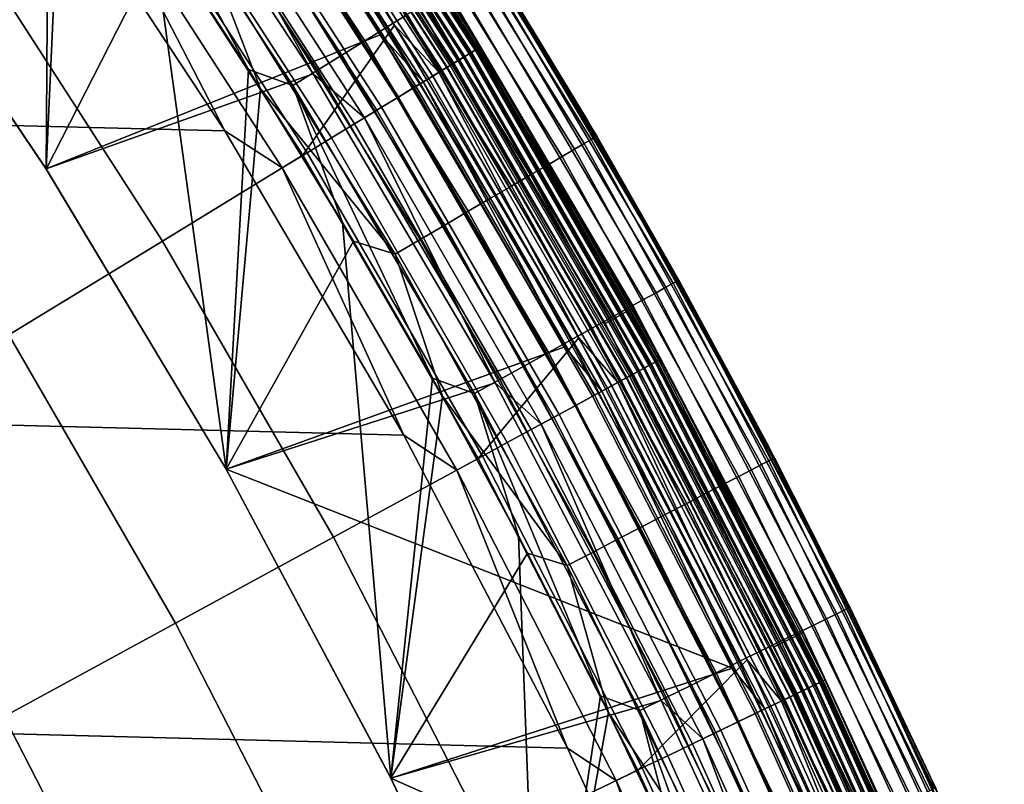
# Model space of a CAD drawing. Header units: metres. Extents: x -248 to 28, y -28 to 28.
# Tile 501 of 507: x 21.71 to 25.45, y 11.53 to 14.44. Entities that reach past the tile are written whole.
import ezdxf

# ---------------------------------------------------------------- set-up
doc = ezdxf.new("R2010")
doc.units = ezdxf.units.M
doc.layers.add('solid_10_061_053_XXX', color=7, linetype='CONTINUOUS')

msp = doc.modelspace()

# ---------------------------------------------------------------- linework, layer by layer
at = {"layer": 'solid_10_061_053_XXX'}
for points in [[(-20.955542, 16.220827, -9.8), (21.750195, 15.138661, -9.8), (22.489058, 14.01757, -9.8), (-21.750252, 15.138578, -9.8)], [(21.066574, 14.976843, 118), (21.809952, 13.872001, 118), (21.820078, 15.387469, 118), (21.419176, 15.94079, 118)], [(21.066574, 14.976843, 25), (21.477814, 15.861696, 25), (21.874386, 15.310167, 25), (21.809952, 13.872001, 25)], [(23.182627, 14.460441, 117.782333), (22.419996, 15.616731, 117.782333), (22.344828, 15.564369, 117.847214), (23.1049, 14.411956, 117.847214)], [(22.786415, 13.924488, 134.685471), (23.134779, 14.419991, 133.423676), (22.374712, 15.573257, 133.423676), (22.064011, 15.042988, 134.685471)], [(22.564045, 15.383906, 133.288391), (22.374712, 15.573257, 133.423676), (23.134779, 14.419991, 133.423676)], [(22.324337, 15.534507, 118.5), (23.082554, 14.383763, 118.5), (21.8097, 13.872396, 118.5), (21.066669, 14.976707, 118.5)], [(23.1049, 14.411956, 117.847214), (22.344828, 15.564369, 117.847214), (22.264166, 15.508182, 117.901421), (23.021496, 14.359927, 117.901421)], [(22.506676, 15.344791, 118.503029), (23.082554, 14.383763, 118.5), (22.324337, 15.534507, 118.5)], [(23.021496, 14.359927, 117.901421), (22.264166, 15.508182, 117.901421), (22.179029, 15.448874, 117.944267), (22.933462, 14.305012, 117.944267)], [(22.675507, 15.459898, -9.12922), (23.417931, 14.3104, -9.12922), (23.381371, 14.288058, -9.232974), (22.640104, 15.435761, -9.232974)], [(23.426476, 14.315621, 24.129755), (22.683781, 15.46554, 24.129755), (22.655052, 15.445952, 24.200205), (23.396807, 14.297491, 24.200205)], [(23.40143, 14.300317, 118.604492), (22.659529, 15.449005, 118.604492), (22.680729, 15.463459, 118.639099), (23.423325, 14.313696, 118.639099)], [(22.701077, 15.477332, -9.021317), (23.44434, 14.326537, -9.021317), (23.417931, 14.3104, -9.12922), (22.675507, 15.459898, -9.12922)], [(23.423325, 14.313696, 118.639099), (22.680729, 15.463459, 118.639099), (22.697615, 15.474971, 118.677032), (23.440763, 14.324352, 118.677032)], [(23.448036, 14.328797, 24.055367), (22.704657, 15.479774, 24.055367), (22.683781, 15.46554, 24.129755), (23.426476, 14.315621, 24.129755)], [(23.440763, 14.324352, 118.677032), (22.697615, 15.474971, 118.677032), (22.709835, 15.483304, 118.717499), (23.453384, 14.332066, 118.717499)], [(22.716496, 15.487844, -8.910626), (23.460262, 14.336267, -8.910626), (23.44434, 14.326537, -9.021317), (22.701077, 15.477332, -9.021317)], [(23.461119, 14.336792, 23.978315), (22.717325, 15.48841, 23.978315), (22.704657, 15.479774, 24.055367), (23.448036, 14.328797, 24.055367)], [(23.453384, 14.332066, 118.717499), (22.709835, 15.483304, 118.717499), (22.717142, 15.488286, 118.759666), (23.460932, 14.336677, 118.759666)], [(22.716496, 15.487844, -8.910626), (23.337706, 14.54653, -8.8), (23.460262, 14.336267, -8.910626)], [(23.460932, 14.336677, 118.759666), (22.717142, 15.488286, 118.759666), (23.335487, 14.545095, 118.80262)], [(23.461119, 14.336792, 23.978315), (23.337729, 14.546492, 23.9), (22.717325, 15.48841, 23.978315)], [(22.933462, 14.305012, 117.944267), (22.179029, 15.448874, 117.944267), (22.090487, 15.387197, 117.975212), (22.841908, 14.247901, 117.975212)], [(22.640104, 15.435761, -9.232974), (23.381371, 14.288058, -9.232974), (23.335117, 14.259793, -9.331272), (22.595318, 15.405227, -9.331272)], [(23.346163, 14.266543, 118.547997), (22.606014, 15.412519, 118.547997), (22.634451, 15.431908, 118.573914), (23.375532, 14.284491, 118.573914)], [(23.396807, 14.297491, 24.200205), (22.655052, 15.445952, 24.200205), (22.618965, 15.421349, 24.265507), (23.359539, 14.274716, 24.265507)], [(23.375532, 14.284491, 118.573914), (22.634451, 15.431908, 118.573914), (22.659529, 15.449005, 118.604492), (23.40143, 14.300317, 118.604492)], [(21.809952, 13.872001, 118), (22.494871, 12.731352, 118), (22.206697, 14.824051, 118), (21.820078, 15.387469, 118)], [(22.841908, 14.247901, 117.975212), (22.090487, 15.387197, 117.975212), (21.999657, 15.323925, 117.993866), (22.74799, 14.189313, 117.993866)], [(23.315308, 14.247688, 24.324541), (22.576138, 15.39215, 24.324541), (22.527304, 15.358855, 24.376299), (23.264875, 14.216869, 24.376299)], [(23.279495, 14.225803, 118.512192), (22.54146, 15.368507, 118.512192), (22.574802, 15.391239, 118.527283), (23.313929, 14.246845, 118.527283)], [(22.595318, 15.405227, -9.331272), (23.335117, 14.259793, -9.331272), (23.279757, 14.225963, -9.422875), (22.541712, 15.368679, -9.422875)], [(23.332991, 14.258494, 133.148941), (22.593258, 15.403823, 133.148941), (22.564045, 15.383906, 133.288391), (23.302822, 14.240058, 133.288391)], [(23.313929, 14.246845, 118.527283), (22.574802, 15.391239, 118.527283), (22.606014, 15.412519, 118.547997), (23.346163, 14.266543, 118.547997)], [(23.359539, 14.274716, 24.265507), (22.618965, 15.421349, 24.265507), (22.576138, 15.39215, 24.324541), (23.315308, 14.247688, 24.324541)], [(23.351622, 14.269879, 133.006744), (22.6113, 15.416122, 133.006744), (22.593258, 15.403823, 133.148941), (23.332991, 14.258494, 133.148941)], [(23.351622, 14.269879, 133.006744), (23.231352, 14.480187, 132.863525), (22.6113, 15.416122, 133.006744)], [(21.809683, 13.87242, 24.5), (22.825296, 14.234317, 24.5), (22.074965, 15.372247, 24.5), (21.066645, 14.976743, 24.5)], [(22.289886, 15.196988, 24.494968), (22.074965, 15.372247, 24.5), (22.825296, 14.234317, 24.5)], [(23.264875, 14.216869, 24.376299), (22.527304, 15.358855, 24.376299), (22.473301, 15.322038, 24.419889), (23.209106, 14.182789, 24.419889)], [(22.541712, 15.368679, -9.422875), (23.279757, 14.225963, -9.422875), (23.215982, 14.186992, -9.506631), (22.479959, 15.326577, -9.506631)], [(23.243572, 14.203852, 118.503029), (22.506676, 15.344791, 118.503029), (22.54146, 15.368507, 118.512192), (23.279495, 14.225803, 118.512192)], [(23.302822, 14.240058, 133.288391), (22.564045, 15.383906, 133.288391), (23.134779, 14.419991, 133.423676)], [(21.809952, 13.872001, 25), (21.874386, 15.310167, 25), (22.256857, 14.748634, 25)], [(21.999657, 15.323925, 117.993866), (22.206697, 14.824051, 118), (22.578732, 14.250994, 118)], [(22.74799, 14.189313, 117.993866), (21.999657, 15.323925, 117.993866), (22.578732, 14.250994, 118)], [(22.479959, 15.326577, -9.506631), (23.215982, 14.186992, -9.506631), (23.1446, 14.143371, -9.581482), (22.410841, 15.279453, -9.581482)], [(23.209106, 14.182789, 24.419889), (22.473301, 15.322038, 24.419889), (22.415056, 15.282327, 24.454567), (23.148954, 14.146031, 24.454567)], [(23.243572, 14.203852, 118.503029), (23.082554, 14.383763, 118.5), (22.506676, 15.344791, 118.503029)], [(22.410841, 15.279453, -9.581482), (23.1446, 14.143371, -9.581482), (23.066511, 14.095652, -9.646485), (22.335226, 15.2279, -9.646485)], [(23.148954, 14.146031, 24.454567), (22.415056, 15.282327, 24.454567), (22.353567, 15.240404, 24.479738), (23.085451, 14.107225, 24.479738)], [(23.085451, 14.107225, 24.479738), (22.353567, 15.240404, 24.479738), (22.289886, 15.196988, 24.494968), (23.019686, 14.067038, 24.494968)], [(22.335226, 15.2279, -9.646485), (23.066511, 14.095652, -9.646485), (22.982697, 14.044434, -9.700823), (22.25407, 15.172567, -9.700823)], [(23.019686, 14.067038, 24.494968), (22.289886, 15.196988, 24.494968), (22.825296, 14.234317, 24.5)], [(22.25407, 15.172567, -9.700823), (22.982697, 14.044434, -9.700823), (22.894213, 13.990362, -9.743809), (22.168392, 15.114154, -9.743809)], [(23.146175, 15.1714, 25.778681), (23.881832, 13.984808, 25.778681), (23.855125, 13.96917, 25.670778), (23.120291, 15.154434, 25.670778)], [(23.881832, 13.984808, 25.778681), (23.146175, 15.1714, 25.778681), (23.161781, 15.181628, 25.889374), (23.897936, 13.994237, 25.889374)], [(23.897936, 13.994237, 25.889374), (23.161781, 15.181628, 25.889374), (23.166918, 15.184991, 26), (23.903234, 13.997335, 26)], [(23.166918, 15.184991, 26), (23.866673, 14.059587, 117), (24.215382, 13.450106, 117), (23.903234, 13.997335, 26)], [(23.166918, 15.184991, 26), (23.502625, 14.660034, 117), (23.866673, 14.059587, 117)], [(-21.750252, 15.138578, -9.8), (22.489058, 14.01757, -9.8), (23.170195, 12.860483, -9.8), (-22.489111, 14.017485, -9.8)], [(21.987837, 14.991054, -9.793713), (22.489058, 14.01757, -9.8), (21.750195, 15.138661, -9.8)], [(23.084454, 15.130946, 25.567024), (23.818151, 13.947518, 25.567024), (23.771376, 13.920128, 25.468725), (23.03912, 15.101232, 25.468725)], [(23.120291, 15.154434, 25.670778), (23.855125, 13.96917, 25.670778), (23.818151, 13.947518, 25.567024), (23.084454, 15.130946, 25.567024)], [(22.168392, 15.114154, -9.743809), (22.894213, 13.990362, -9.743809), (22.802177, 13.93412, -9.774903), (22.079273, 15.053393, -9.774903)], [(23.03912, 15.101232, 25.468725), (23.771376, 13.920128, 25.468725), (23.715387, 13.887341, 25.377121), (22.984856, 15.065663, 25.377121)], [(22.079273, 15.053393, -9.774903), (22.802177, 13.93412, -9.774903), (22.707747, 13.876415, -9.793713), (21.987837, 14.991054, -9.793713)], [(22.984856, 15.065663, 25.377121), (23.715387, 13.887341, 25.377121), (23.650892, 13.849574, 25.293365), (22.922348, 15.024692, 25.293365)], [(21.547178, 14.690617, 135.939667), (22.252659, 13.598317, 135.939667), (22.786415, 13.924488, 134.685471), (22.064011, 15.042988, 134.685471)], [(22.922348, 15.024692, 25.293365), (23.650892, 13.849574, 25.293365), (23.578703, 13.807302, 25.218515), (22.852383, 14.978832, 25.218515)], [(21.066574, 14.976843, 25), (21.809952, 13.872001, 25), (21.809683, 13.87242, 24.5), (21.066645, 14.976743, 24.5)], [(21.066669, 14.976707, 118.5), (21.8097, 13.872396, 118.5), (21.809952, 13.872001, 118), (21.066574, 14.976843, 118)], [(21.987837, 14.991054, -9.793713), (22.707747, 13.876415, -9.793713), (22.489058, 14.01757, -9.8)], [(22.852383, 14.978832, 25.218515), (23.578703, 13.807302, 25.218515), (23.499731, 13.761055, 25.153511), (22.775843, 14.928662, 25.153511)], [(22.775843, 14.928662, 25.153511), (23.499731, 13.761055, 25.153511), (23.414968, 13.711419, 25.099174), (22.693693, 14.874814, 25.099174)], [(22.693693, 14.874814, 25.099174), (23.414968, 13.711419, 25.099174), (23.325485, 13.659018, 25.056189), (22.606966, 14.817967, 25.056189)], [(22.494871, 12.731352, 118), (22.578732, 14.250994, 118), (22.206697, 14.824051, 118)], [(22.606966, 14.817967, 25.056189), (23.325485, 13.659018, 25.056189), (23.23241, 13.604512, 25.025095), (22.516756, 14.758837, 25.025095)], [(21.809952, 13.872001, 25), (22.256857, 14.748634, 25), (22.624847, 14.177665, 25), (22.494871, 12.731352, 25)], [(22.424202, 14.698169, 25.006287), (22.624847, 14.177665, 25), (22.256857, 14.748634, 25)], [(22.516756, 14.758837, 25.025095), (23.23241, 13.604512, 25.025095), (23.136913, 13.548589, 25.006287), (22.424202, 14.698169, 25.006287)], [(20.981709, 14.305087, 137.162735), (21.668676, 13.241452, 137.162735), (22.252659, 13.598317, 135.939667), (21.547178, 14.690617, 135.939667)], [(22.424202, 14.698169, 25.006287), (23.136913, 13.548589, 25.006287), (22.624847, 14.177665, 25)], [(24.193432, 13.437931, 117.222633), (23.481323, 14.646763, 117.222633), (23.454939, 14.630306, 117.330498), (24.166248, 13.422832, 117.330498)], [(23.481323, 14.646763, 117.222633), (24.193432, 13.437931, 117.222633), (24.209877, 13.447064, 117.111969), (23.497282, 14.656718, 117.111969)], [(23.497282, 14.656718, 117.111969), (24.209877, 13.447064, 117.111969), (23.502625, 14.660034, 117)], [(24.209877, 13.447064, 117.111969), (23.866673, 14.059587, 117), (23.502625, 14.660034, 117)], [(24.128668, 13.401958, 117.434196), (23.418465, 14.607554, 117.434196), (23.37236, 14.578794, 117.532425), (24.081165, 13.375572, 117.532425)], [(24.166248, 13.422832, 117.330498), (23.454939, 14.630306, 117.330498), (23.418465, 14.607554, 117.434196), (24.128668, 13.401958, 117.434196)], [(24.081165, 13.375572, 117.532425), (23.37236, 14.578794, 117.532425), (23.317204, 14.544389, 117.62394), (24.024336, 13.344006, 117.62394)], [(24.042233, 13.344503, 118.80262), (23.335487, 14.545095, 118.80262), (23.231352, 14.480187, 132.863525), (23.934948, 13.284945, 132.863525)], [(24.024336, 13.344006, 117.62394), (23.317204, 14.544389, 117.62394), (23.253693, 14.50477, 117.707596), (23.958899, 13.307658, 117.707596)], [(23.460932, 14.336677, 118.759666), (23.335487, 14.545095, 118.80262), (24.042233, 13.344503, 118.80262)], [(24.044521, 13.345822, -8.8), (23.337706, 14.54653, -8.8), (23.337729, 14.546492, 23.9), (24.044542, 13.345786, 23.9)], [(23.460262, 14.336267, -8.910626), (23.337706, 14.54653, -8.8), (24.044521, 13.345822, -8.8)], [(23.461119, 14.336792, 23.978315), (24.044542, 13.345786, 23.9), (23.337729, 14.546492, 23.9)], [(23.958899, 13.307658, 117.707596), (23.253693, 14.50477, 117.707596), (23.182627, 14.460441, 117.782333), (23.885677, 13.266986, 117.782333)], [(23.885677, 13.266986, 117.782333), (23.182627, 14.460441, 117.782333), (23.1049, 14.411956, 117.847214), (23.805595, 13.222503, 117.847214)], [(23.351622, 14.269879, 133.006744), (23.934948, 13.284945, 132.863525), (23.231352, 14.480187, 132.863525)], [(23.452168, 12.77137, 134.685471), (23.835449, 13.229718, 133.423676), (23.134779, 14.419991, 133.423676), (22.786415, 13.924488, 134.685471)], [(23.805595, 13.222503, 117.847214), (23.1049, 14.411956, 117.847214), (23.021496, 14.359927, 117.901421), (23.71966, 13.174768, 117.901421)], [(23.302822, 14.240058, 133.288391), (23.134779, 14.419991, 133.423676), (23.835449, 13.229718, 133.423676)], [(23.082554, 14.383763, 118.5), (23.781519, 13.196069, 118.5), (22.494902, 12.731291, 118.5), (21.8097, 13.872396, 118.5)], [(23.243572, 14.203852, 118.503029), (23.781519, 13.196069, 118.5), (23.082554, 14.383763, 118.5)], [(23.71966, 13.174768, 117.901421), (23.021496, 14.359927, 117.901421), (22.933462, 14.305012, 117.944267), (23.628956, 13.124385, 117.944267)], [(23.460262, 14.336267, -8.910626), (24.145702, 13.149049, -8.910626), (24.129314, 13.140124, -9.021317), (23.44434, 14.326537, -9.021317)], [(24.146585, 13.149529, 23.978315), (23.461119, 14.336792, 23.978315), (23.448036, 14.328797, 24.055367), (24.133121, 13.142197, 24.055367)], [(24.138624, 13.145194, 118.717499), (23.453384, 14.332066, 118.717499), (23.460932, 14.336677, 118.759666), (24.146391, 13.149424, 118.759666)], [(23.460262, 14.336267, -8.910626), (24.044521, 13.345822, -8.8), (24.145702, 13.149049, -8.910626)], [(24.146391, 13.149424, 118.759666), (23.460932, 14.336677, 118.759666), (24.042233, 13.344503, 118.80262)], [(24.146585, 13.149529, 23.978315), (24.044542, 13.345786, 23.9), (23.461119, 14.336792, 23.978315)], [(23.628956, 13.124385, 117.944267), (22.933462, 14.305012, 117.944267), (22.841908, 14.247901, 117.975212), (23.534626, 13.071987, 117.975212)], [(24.058496, 13.10156, 118.573914), (23.375532, 14.284491, 118.573914), (23.40143, 14.300317, 118.604492), (24.085152, 13.116076, 118.604492)], [(23.417931, 14.3104, -9.12922), (24.102135, 13.125323, -9.12922), (24.064507, 13.104832, -9.232974), (23.381371, 14.288058, -9.232974)], [(24.110929, 13.130113, 24.129755), (23.426476, 14.315621, 24.129755), (23.396807, 14.297491, 24.200205), (24.080395, 13.113483, 24.200205)], [(24.085152, 13.116076, 118.604492), (23.40143, 14.300317, 118.604492), (23.423325, 14.313696, 118.639099), (24.107687, 13.128346, 118.639099)], [(23.44434, 14.326537, -9.021317), (24.129314, 13.140124, -9.021317), (24.102135, 13.125323, -9.12922), (23.417931, 14.3104, -9.12922)], [(24.107687, 13.128346, 118.639099), (23.423325, 14.313696, 118.639099), (23.440763, 14.324352, 118.677032), (24.125633, 13.13812, 118.677032)], [(24.133121, 13.142197, 24.055367), (23.448036, 14.328797, 24.055367), (23.426476, 14.315621, 24.129755), (24.110929, 13.130113, 24.129755)], [(24.125633, 13.13812, 118.677032), (23.440763, 14.324352, 118.677032), (23.453384, 14.332066, 118.717499), (24.138624, 13.145194, 118.717499)], [(23.995094, 13.067032, 118.527283), (23.313929, 14.246845, 118.527283), (23.346163, 14.266543, 118.547997), (24.028271, 13.085098, 118.547997)], [(24.042036, 13.092595, 24.265507), (23.359539, 14.274716, 24.265507), (23.315308, 14.247688, 24.324541), (23.996513, 13.067805, 24.324541)], [(24.03389, 13.088159, 133.006744), (23.351622, 14.269879, 133.006744), (23.332991, 14.258494, 133.148941), (24.014713, 13.077716, 133.148941)], [(23.381371, 14.288058, -9.232974), (24.064507, 13.104832, -9.232974), (24.016903, 13.078908, -9.331272), (23.335117, 14.259793, -9.331272)], [(24.028271, 13.085098, 118.547997), (23.346163, 14.266543, 118.547997), (23.375532, 14.284491, 118.573914), (24.058496, 13.10156, 118.573914)], [(24.03389, 13.088159, 133.006744), (23.934948, 13.284945, 132.863525), (23.351622, 14.269879, 133.006744)], [(24.080395, 13.113483, 24.200205), (23.396807, 14.297491, 24.200205), (23.359539, 14.274716, 24.265507), (24.042036, 13.092595, 24.265507)], [(22.494905, 12.731281, 24.5), (23.517065, 13.059769, 24.5), (22.825296, 14.234317, 24.5), (21.809683, 13.87242, 24.5)], [(22.494871, 12.731352, 118), (23.1203, 11.556719, 118), (22.936045, 13.668497, 118), (22.578732, 14.250994, 118)], [(22.74799, 14.189313, 117.993866), (22.578732, 14.250994, 118), (22.936045, 13.668497, 118)], [(23.534626, 13.071987, 117.975212), (22.841908, 14.247901, 117.975212), (22.74799, 14.189313, 117.993866), (23.437859, 13.018234, 117.993866)], [(23.019686, 14.067038, 24.494968), (22.825296, 14.234317, 24.5), (23.517065, 13.059769, 24.5)], [(23.279757, 14.225963, -9.422875), (23.959923, 13.047878, -9.422875), (23.894285, 13.012135, -9.506631), (23.215982, 14.186992, -9.506631)], [(23.922682, 13.027598, 118.503029), (23.243572, 14.203852, 118.503029), (23.279495, 14.225803, 118.512192), (23.959656, 13.047733, 118.512192)], [(23.996513, 13.067805, 24.324541), (23.315308, 14.247688, 24.324541), (23.264875, 14.216869, 24.376299), (23.944609, 13.039538, 24.376299)], [(23.959656, 13.047733, 118.512192), (23.279495, 14.225803, 118.512192), (23.313929, 14.246845, 118.527283), (23.995094, 13.067032, 118.527283)], [(23.335117, 14.259793, -9.331272), (24.016903, 13.078908, -9.331272), (23.959923, 13.047878, -9.422875), (23.279757, 14.225963, -9.422875)], [(24.014713, 13.077716, 133.148941), (23.332991, 14.258494, 133.148941), (23.302822, 14.240058, 133.288391), (23.983662, 13.060806, 133.288391)], [(23.983662, 13.060806, 133.288391), (23.302822, 14.240058, 133.288391), (23.835449, 13.229718, 133.423676)], [(22.74799, 14.189313, 117.993866), (22.936045, 13.668497, 118), (23.278267, 13.077163, 118)], [(23.437859, 13.018234, 117.993866), (22.74799, 14.189313, 117.993866), (23.278267, 13.077163, 118)], [(23.215982, 14.186992, -9.506631), (23.894285, 13.012135, -9.506631), (23.82082, 12.972127, -9.581482), (23.1446, 14.143371, -9.581482)], [(23.944609, 13.039538, 24.376299), (23.264875, 14.216869, 24.376299), (23.209106, 14.182789, 24.419889), (23.887209, 13.008281, 24.419889)], [(23.922682, 13.027598, 118.503029), (23.781519, 13.196069, 118.5), (23.243572, 14.203852, 118.503029)], [(22.494871, 12.731352, 25), (22.624847, 14.177665, 25), (22.978262, 13.597406, 25)], [(23.136913, 13.548589, 25.006287), (22.978262, 13.597406, 25), (22.624847, 14.177665, 25)], [(23.887209, 13.008281, 24.419889), (23.209106, 14.182789, 24.419889), (23.148954, 14.146031, 24.454567), (23.825298, 12.974566, 24.454567)], [(23.1446, 14.143371, -9.581482), (23.82082, 12.972127, -9.581482), (23.740448, 12.928359, -9.646485), (23.066511, 14.095652, -9.646485)], [(23.825298, 12.974566, 24.454567), (23.148954, 14.146031, 24.454567), (23.085451, 14.107225, 24.479738), (23.759941, 12.938974, 24.479738)], [(23.066511, 14.095652, -9.646485), (23.740448, 12.928359, -9.646485), (23.654184, 12.881382, -9.700823), (22.982697, 14.044434, -9.700823)], [(23.759941, 12.938974, 24.479738), (23.085451, 14.107225, 24.479738), (23.019686, 14.067038, 24.494968), (23.692255, 12.902114, 24.494968)], [(22.982697, 14.044434, -9.700823), (23.654184, 12.881382, -9.700823), (23.563116, 12.831789, -9.743809), (22.894213, 13.990362, -9.743809)], [(23.692255, 12.902114, 24.494968), (23.019686, 14.067038, 24.494968), (23.517065, 13.059769, 24.5)], [(24.209877, 13.447064, 117.111969), (24.215382, 13.450106, 117), (23.866673, 14.059587, 117)], [(-22.489111, 14.017485, -9.8), (23.170195, 12.860483, -9.8), (23.791882, 11.670311, -9.8), (-23.170242, 12.860395, -9.8)], [(22.707747, 13.876415, -9.793713), (23.170195, 12.860483, -9.8), (22.489058, 14.01757, -9.8)], [(22.894213, 13.990362, -9.743809), (23.563116, 12.831789, -9.743809), (23.46839, 12.780204, -9.774903), (22.802177, 13.93412, -9.774903)], [(23.855125, 13.96917, 25.670778), (24.529251, 12.748355, 25.670778), (24.491232, 12.728596, 25.567024), (23.818151, 13.947518, 25.567024)], [(23.881832, 13.984808, 25.778681), (24.556713, 12.762626, 25.778681), (24.529251, 12.748355, 25.670778), (23.855125, 13.96917, 25.670778)], [(24.556713, 12.762626, 25.778681), (23.881832, 13.984808, 25.778681), (23.897936, 13.994237, 25.889374), (24.573271, 12.771231, 25.889374)], [(24.573271, 12.771231, 25.889374), (23.897936, 13.994237, 25.889374), (23.903234, 13.997335, 26), (24.57872, 12.774057, 26)], [(23.903234, 13.997335, 26), (24.548529, 12.831981, 117), (24.865902, 12.205609, 117), (24.57872, 12.774057, 26)], [(23.903234, 13.997335, 26), (24.215382, 13.450106, 117), (24.548529, 12.831981, 117)], [(22.252659, 13.598317, 135.939667), (22.902819, 12.47221, 135.939667), (23.452168, 12.77137, 134.685471), (22.786415, 13.924488, 134.685471)], [(22.802177, 13.93412, -9.774903), (23.46839, 12.780204, -9.774903), (23.371201, 12.727278, -9.793713), (22.707747, 13.876415, -9.793713)], [(23.818151, 13.947518, 25.567024), (24.491232, 12.728596, 25.567024), (24.443134, 12.703598, 25.468725), (23.771376, 13.920128, 25.468725)], [(23.715387, 13.887341, 25.377121), (24.385563, 12.673677, 25.377121), (24.319246, 12.639211, 25.293365), (23.650892, 13.849574, 25.293365)], [(23.771376, 13.920128, 25.468725), (24.443134, 12.703598, 25.468725), (24.385563, 12.673677, 25.377121), (23.715387, 13.887341, 25.377121)], [(21.809952, 13.872001, 25), (22.494871, 12.731352, 25), (22.494905, 12.731281, 24.5), (21.809683, 13.87242, 24.5)], [(21.8097, 13.872396, 118.5), (22.494902, 12.731291, 118.5), (22.494871, 12.731352, 118), (21.809952, 13.872001, 118)], [(22.707747, 13.876415, -9.793713), (23.371201, 12.727278, -9.793713), (23.170195, 12.860483, -9.8)], [(23.650892, 13.849574, 25.293365), (24.319246, 12.639211, 25.293365), (24.245018, 12.600632, 25.218515), (23.578703, 13.807302, 25.218515)], [(23.578703, 13.807302, 25.218515), (24.245018, 12.600632, 25.218515), (24.163815, 12.558428, 25.153511), (23.499731, 13.761055, 25.153511)], [(23.499731, 13.761055, 25.153511), (24.163815, 12.558428, 25.153511), (24.076656, 12.513128, 25.099174), (23.414968, 13.711419, 25.099174)], [(23.414968, 13.711419, 25.099174), (24.076656, 12.513128, 25.099174), (23.984644, 12.465307, 25.056189), (23.325485, 13.659018, 25.056189)], [(23.1203, 11.556719, 118), (23.278267, 13.077163, 118), (22.936045, 13.668497, 118)], [(23.325485, 13.659018, 25.056189), (23.984644, 12.465307, 25.056189), (23.888939, 12.415565, 25.025095), (23.23241, 13.604512, 25.025095)], [(21.668676, 13.241452, 137.162735), (22.301773, 12.144898, 137.162735), (22.902819, 12.47221, 135.939667), (22.252659, 13.598317, 135.939667)], [(22.494871, 12.731352, 25), (22.978262, 13.597406, 25), (23.316744, 13.008434, 25), (23.1203, 11.556719, 25)], [(23.136913, 13.548589, 25.006287), (23.316744, 13.008434, 25), (22.978262, 13.597406, 25)], [(23.23241, 13.604512, 25.025095), (23.888939, 12.415565, 25.025095), (23.790743, 12.364528, 25.006287), (23.136913, 13.548589, 25.006287)], [(23.136913, 13.548589, 25.006287), (23.790743, 12.364528, 25.006287), (23.316744, 13.008434, 25)], [(24.843365, 12.194564, 117.222633), (24.193432, 13.437931, 117.222633), (24.166248, 13.422832, 117.330498), (24.815451, 12.180862, 117.330498)], [(24.193432, 13.437931, 117.222633), (24.843365, 12.194564, 117.222633), (24.86025, 12.202852, 117.111969), (24.209877, 13.447064, 117.111969)], [(24.209877, 13.447064, 117.111969), (24.86025, 12.202852, 117.111969), (24.215382, 13.450106, 117)], [(24.86025, 12.202852, 117.111969), (24.548529, 12.831981, 117), (24.215382, 13.450106, 117)], [(24.776861, 12.16192, 117.434196), (24.128668, 13.401958, 117.434196), (24.081165, 13.375572, 117.532425), (24.728081, 12.137975, 117.532425)], [(24.815451, 12.180862, 117.330498), (24.166248, 13.422832, 117.330498), (24.128668, 13.401958, 117.434196), (24.776861, 12.16192, 117.434196)], [(24.728081, 12.137975, 117.532425), (24.081165, 13.375572, 117.532425), (24.024336, 13.344006, 117.62394), (24.669725, 12.109329, 117.62394)], [(24.687263, 12.109657, 118.80262), (24.042233, 13.344503, 118.80262), (23.934948, 13.284945, 132.863525), (24.577097, 12.055614, 132.863525)], [(24.669725, 12.109329, 117.62394), (24.024336, 13.344006, 117.62394), (23.958899, 13.307658, 117.707596), (24.60253, 12.076344, 117.707596)], [(24.146391, 13.149424, 118.759666), (24.042233, 13.344503, 118.80262), (24.687263, 12.109657, 118.80262)], [(24.689617, 12.110855, -8.8), (24.044521, 13.345822, -8.8), (24.044542, 13.345786, 23.9), (24.689632, 12.110824, 23.9)], [(24.145702, 13.149049, -8.910626), (24.044521, 13.345822, -8.8), (24.689617, 12.110855, -8.8)], [(24.146585, 13.149529, 23.978315), (24.689632, 12.110824, 23.9), (24.044542, 13.345786, 23.9)], [(24.60253, 12.076344, 117.707596), (23.958899, 13.307658, 117.707596), (23.885677, 13.266986, 117.782333), (24.527342, 12.039435, 117.782333)], [(24.527342, 12.039435, 117.782333), (23.885677, 13.266986, 117.782333), (23.805595, 13.222503, 117.847214), (24.445108, 11.999067, 117.847214)], [(24.03389, 13.088159, 133.006744), (24.577097, 12.055614, 132.863525), (23.934948, 13.284945, 132.863525)], [(22.301773, 12.144898, 137.162735), (21.668676, 13.241452, 137.162735), (21.035784, 12.8547, 138.351929), (21.650389, 11.790174, 138.351929)], [(24.059614, 11.5865, 134.685471), (24.47493, 12.005497, 133.423676), (23.835449, 13.229718, 133.423676), (23.452168, 12.77137, 134.685471)], [(24.445108, 11.999067, 117.847214), (23.805595, 13.222503, 117.847214), (23.71966, 13.174768, 117.901421), (24.356865, 11.95575, 117.901421)], [(23.983662, 13.060806, 133.288391), (23.835449, 13.229718, 133.423676), (24.47493, 12.005497, 133.423676)], [(23.922682, 13.027598, 118.503029), (24.419445, 11.974455, 118.5), (22.494902, 12.731291, 118.5), (23.781519, 13.196069, 118.5)], [(24.356865, 11.95575, 117.901421), (23.71966, 13.174768, 117.901421), (23.628956, 13.124385, 117.944267), (24.263723, 11.910028, 117.944267)], [(24.129314, 13.140124, -9.021317), (24.754301, 11.921043, -9.021317), (24.726418, 11.907616, -9.12922), (24.102135, 13.125323, -9.12922)], [(24.758205, 11.922923, 24.055367), (24.133121, 13.142197, 24.055367), (24.110929, 13.130113, 24.129755), (24.735441, 11.911961, 24.129755)], [(24.750525, 11.919225, 118.677032), (24.125633, 13.13812, 118.677032), (24.138624, 13.145194, 118.717499), (24.763853, 11.925643, 118.717499)], [(24.145702, 13.149049, -8.910626), (24.771114, 11.92914, -8.910626), (24.754301, 11.921043, -9.021317), (24.129314, 13.140124, -9.021317)], [(24.772018, 11.929576, 23.978315), (24.146585, 13.149529, 23.978315), (24.133121, 13.142197, 24.055367), (24.758205, 11.922923, 24.055367)], [(24.763853, 11.925643, 118.717499), (24.138624, 13.145194, 118.717499), (24.146391, 13.149424, 118.759666), (24.77182, 11.92948, 118.759666)], [(24.145702, 13.149049, -8.910626), (24.689617, 12.110855, -8.8), (24.771114, 11.92914, -8.910626)], [(24.77182, 11.92948, 118.759666), (24.146391, 13.149424, 118.759666), (24.687263, 12.109657, 118.80262)], [(24.772018, 11.929576, 23.978315), (24.689632, 12.110824, 23.9), (24.146585, 13.149529, 23.978315)], [(24.263723, 11.910028, 117.944267), (23.628956, 13.124385, 117.944267), (23.534626, 13.071987, 117.975212), (24.166859, 11.862477, 117.975212)], [(24.064507, 13.104832, -9.232974), (24.687815, 11.889025, -9.232974), (24.638977, 11.865506, -9.331272), (24.016903, 13.078908, -9.331272)], [(24.65064, 11.871122, 118.547997), (24.028271, 13.085098, 118.547997), (24.058496, 13.10156, 118.573914), (24.68165, 11.886056, 118.573914)], [(24.704113, 11.896874, 24.200205), (24.080395, 13.113483, 24.200205), (24.042036, 13.092595, 24.265507), (24.664762, 11.877923, 24.265507)], [(24.68165, 11.886056, 118.573914), (24.058496, 13.10156, 118.573914), (24.085152, 13.116076, 118.604492), (24.708996, 11.899225, 118.604492)], [(24.102135, 13.125323, -9.12922), (24.726418, 11.907616, -9.12922), (24.687815, 11.889025, -9.232974), (24.064507, 13.104832, -9.232974)], [(24.735441, 11.911961, 24.129755), (24.110929, 13.130113, 24.129755), (24.080395, 13.113483, 24.200205), (24.704113, 11.896874, 24.200205)], [(24.708996, 11.899225, 118.604492), (24.085152, 13.116076, 118.604492), (24.107687, 13.128346, 118.639099), (24.732113, 11.910357, 118.639099)], [(24.732113, 11.910357, 118.639099), (24.107687, 13.128346, 118.639099), (24.125633, 13.13812, 118.677032), (24.750525, 11.919225, 118.677032)], [(23.1203, 11.556719, 118), (23.684895, 10.350452, 118), (23.605299, 12.477172, 118), (23.278267, 13.077163, 118)], [(23.437859, 13.018234, 117.993866), (23.278267, 13.077163, 118), (23.605299, 12.477172, 118)], [(24.166859, 11.862477, 117.975212), (23.534626, 13.071987, 117.975212), (23.437859, 13.018234, 117.993866), (24.067492, 11.813699, 117.993866)], [(24.618061, 11.855433, 24.324541), (23.996513, 13.067805, 24.324541), (23.944609, 13.039538, 24.376299), (24.56481, 11.829789, 24.376299)], [(24.580248, 11.837223, 118.512192), (23.959656, 13.047733, 118.512192), (23.995094, 13.067032, 118.527283), (24.616606, 11.854733, 118.527283)], [(24.016903, 13.078908, -9.331272), (24.638977, 11.865506, -9.331272), (24.580523, 11.837356, -9.422875), (23.959923, 13.047878, -9.422875)], [(24.636732, 11.864425, 133.148941), (24.014713, 13.077716, 133.148941), (23.983662, 13.060806, 133.288391), (24.604876, 11.849084, 133.288391)], [(24.616606, 11.854733, 118.527283), (23.995094, 13.067032, 118.527283), (24.028271, 13.085098, 118.547997), (24.65064, 11.871122, 118.547997)], [(24.664762, 11.877923, 24.265507), (24.042036, 13.092595, 24.265507), (23.996513, 13.067805, 24.324541), (24.618061, 11.855433, 24.324541)], [(24.656404, 11.873899, 133.006744), (24.03389, 13.088159, 133.006744), (24.014713, 13.077716, 133.148941), (24.636732, 11.864425, 133.148941)], [(24.656404, 11.873899, 133.006744), (24.577097, 12.055614, 132.863525), (24.03389, 13.088159, 133.006744)], [(23.120481, 11.556365, 24.5), (24.148483, 11.851605, 24.5), (23.517065, 13.059769, 24.5), (22.494905, 12.731281, 24.5)], [(23.692255, 12.902114, 24.494968), (23.517065, 13.059769, 24.5), (24.148483, 11.851605, 24.5)], [(24.56481, 11.829789, 24.376299), (23.944609, 13.039538, 24.376299), (23.887209, 13.008281, 24.419889), (24.505924, 11.801431, 24.419889)], [(23.959923, 13.047878, -9.422875), (24.580523, 11.837356, -9.422875), (24.513186, 11.804928, -9.506631), (23.894285, 13.012135, -9.506631)], [(24.542316, 11.818957, 118.503029), (23.922682, 13.027598, 118.503029), (23.959656, 13.047733, 118.512192), (24.580248, 11.837223, 118.512192)], [(24.542316, 11.818957, 118.503029), (24.419445, 11.974455, 118.5), (23.922682, 13.027598, 118.503029)], [(24.604876, 11.849084, 133.288391), (23.983662, 13.060806, 133.288391), (24.47493, 12.005497, 133.423676)], [(23.1203, 11.556719, 25), (23.316744, 13.008434, 25), (23.640154, 12.411007, 25)], [(23.790743, 12.364528, 25.006287), (23.640154, 12.411007, 25), (23.316744, 13.008434, 25)], [(23.437859, 13.018234, 117.993866), (23.605299, 12.477172, 118), (23.91684, 11.869061, 118)], [(24.067492, 11.813699, 117.993866), (23.437859, 13.018234, 117.993866), (23.91684, 11.869061, 118)], [(23.894285, 13.012135, -9.506631), (24.513186, 11.804928, -9.506631), (24.437815, 11.768631, -9.581482), (23.82082, 12.972127, -9.581482)], [(24.505924, 11.801431, 24.419889), (23.887209, 13.008281, 24.419889), (23.825298, 12.974566, 24.454567), (24.442411, 11.770844, 24.454567)], [(23.82082, 12.972127, -9.581482), (24.437815, 11.768631, -9.581482), (24.355362, 11.728924, -9.646485), (23.740448, 12.928359, -9.646485)], [(24.442411, 11.770844, 24.454567), (23.825298, 12.974566, 24.454567), (23.759941, 12.938974, 24.479738), (24.37536, 11.738555, 24.479738)], [(23.740448, 12.928359, -9.646485), (24.355362, 11.728924, -9.646485), (24.266865, 11.686306, -9.700823), (23.654184, 12.881382, -9.700823)], [(24.37536, 11.738555, 24.479738), (23.759941, 12.938974, 24.479738), (23.692255, 12.902114, 24.494968), (24.305922, 11.705114, 24.494968)], [(23.654184, 12.881382, -9.700823), (24.266865, 11.686306, -9.700823), (24.173437, 11.641314, -9.743809), (23.563116, 12.831789, -9.743809)], [(24.305922, 11.705114, 24.494968), (23.692255, 12.902114, 24.494968), (24.148483, 11.851605, 24.5)], [(-23.170242, 12.860395, -9.8), (23.791882, 11.670311, -9.8), (24.352528, 10.450079, -9.8), (-23.791927, 11.67022, -9.8)], [(23.371201, 12.727278, -9.793713), (23.791882, 11.670311, -9.8), (23.170195, 12.860483, -9.8)], [(23.563116, 12.831789, -9.743809), (24.173437, 11.641314, -9.743809), (24.076258, 11.594515, -9.774903), (23.46839, 12.780204, -9.774903)], [(24.86025, 12.202852, 117.111969), (24.865902, 12.205609, 117), (24.548529, 12.831981, 117)], [(22.902819, 12.47221, 135.939667), (23.496037, 11.315095, 135.939667), (24.059614, 11.5865, 134.685471), (23.452168, 12.77137, 134.685471)], [(23.46839, 12.780204, -9.774903), (24.076258, 11.594515, -9.774903), (23.976551, 11.546498, -9.793713), (23.371201, 12.727278, -9.793713)], [(25.169098, 11.507964, 25.778681), (24.556713, 12.762626, 25.778681), (24.573271, 12.771231, 25.889374), (25.186069, 11.515723, 25.889374)], [(25.186069, 11.515723, 25.889374), (24.573271, 12.771231, 25.889374), (24.57872, 12.774057, 26), (25.191654, 11.51827, 26)], [(24.57872, 12.774057, 26), (25.167295, 11.571396, 117), (25.452518, 10.929746, 117), (25.191654, 11.51827, 26)], [(24.57872, 12.774057, 26), (24.865902, 12.205609, 117), (25.167295, 11.571396, 117)], [(22.494871, 12.731352, 25), (23.1203, 11.556719, 25), (23.120481, 11.556365, 24.5), (22.494905, 12.731281, 24.5)], [(22.494902, 12.731291, 118.5), (23.12047, 11.556388, 118.5), (23.1203, 11.556719, 118), (22.494871, 12.731352, 118)], [(24.419445, 11.974455, 118.5), (23.12047, 11.556388, 118.5), (22.494902, 12.731291, 118.5)], [(23.371201, 12.727278, -9.793713), (23.976551, 11.546498, -9.793713), (23.791882, 11.670311, -9.8)], [(24.491232, 12.728596, 25.567024), (25.101984, 11.47728, 25.567024), (25.052687, 11.45474, 25.468725), (24.443134, 12.703598, 25.468725)], [(24.529251, 12.748355, 25.670778), (25.140953, 11.495096, 25.670778), (25.101984, 11.47728, 25.567024), (24.491232, 12.728596, 25.567024)], [(24.556713, 12.762626, 25.778681), (25.169098, 11.507964, 25.778681), (25.140953, 11.495096, 25.670778), (24.529251, 12.748355, 25.670778)], [(24.443134, 12.703598, 25.468725), (25.052687, 11.45474, 25.468725), (24.993681, 11.42776, 25.377121), (24.385563, 12.673677, 25.377121)], [(24.385563, 12.673677, 25.377121), (24.993681, 11.42776, 25.377121), (24.925711, 11.396682, 25.293365), (24.319246, 12.639211, 25.293365)], [(24.319246, 12.639211, 25.293365), (24.925711, 11.396682, 25.293365), (24.84963, 11.361896, 25.218515), (24.245018, 12.600632, 25.218515)], [(24.245018, 12.600632, 25.218515), (24.84963, 11.361896, 25.218515), (24.766401, 11.323839, 25.153511), (24.163815, 12.558428, 25.153511)], [(24.163815, 12.558428, 25.153511), (24.766401, 11.323839, 25.153511), (24.677071, 11.282994, 25.099174), (24.076656, 12.513128, 25.099174)], [(24.076656, 12.513128, 25.099174), (24.677071, 11.282994, 25.099174), (24.582766, 11.239873, 25.056189), (23.984644, 12.465307, 25.056189)], [(22.301773, 12.144898, 137.162735), (22.879423, 11.018149, 137.162735), (23.496037, 11.315095, 135.939667), (22.902819, 12.47221, 135.939667)], [(23.684895, 10.350452, 118), (23.91684, 11.869061, 118), (23.605299, 12.477172, 118)], [(23.984644, 12.465307, 25.056189), (24.582766, 11.239873, 25.056189), (24.484671, 11.195021, 25.025095), (23.888939, 12.415565, 25.025095)], [(23.1203, 11.556719, 25), (23.640154, 12.411007, 25), (23.948269, 11.805518, 25), (23.684895, 10.350452, 25)], [(23.790743, 12.364528, 25.006287), (23.948269, 11.805518, 25), (23.640154, 12.411007, 25)], [(23.888939, 12.415565, 25.025095), (24.484671, 11.195021, 25.025095), (24.384027, 11.149001, 25.006287), (23.790743, 12.364528, 25.006287)], [(23.790743, 12.364528, 25.006287), (24.384027, 11.149001, 25.006287), (23.948269, 11.805518, 25)], [(24.843365, 12.194564, 117.222633), (25.429449, 10.919856, 117.222633), (25.446733, 10.927279, 117.111969), (24.86025, 12.202852, 117.111969)], [(24.86025, 12.202852, 117.111969), (25.446733, 10.927279, 117.111969), (24.865902, 12.205609, 117)], [(25.446733, 10.927279, 117.111969), (25.167295, 11.571396, 117), (24.865902, 12.205609, 117)], [(25.400877, 10.907587, 117.330498), (24.815451, 12.180862, 117.330498), (24.776861, 12.16192, 117.434196), (25.361378, 10.890624, 117.434196)], [(25.429449, 10.919856, 117.222633), (24.843365, 12.194564, 117.222633), (24.815451, 12.180862, 117.330498), (25.400877, 10.907587, 117.330498)], [(22.879423, 11.018149, 137.162735), (22.301773, 12.144898, 137.162735), (21.650389, 11.790174, 138.351929), (22.211166, 10.696334, 138.351929)], [(25.311445, 10.869183, 117.532425), (24.728081, 12.137975, 117.532425), (24.669725, 12.109329, 117.62394), (25.251715, 10.843531, 117.62394)], [(25.361378, 10.890624, 117.434196), (24.776861, 12.16192, 117.434196), (24.728081, 12.137975, 117.532425), (25.311445, 10.869183, 117.532425)], [(25.268923, 10.843723, 118.80262), (24.687263, 12.109657, 118.80262), (24.577097, 12.055614, 132.863525), (25.156155, 10.795341, 132.863525)], [(25.251715, 10.843531, 117.62394), (24.669725, 12.109329, 117.62394), (24.60253, 12.076344, 117.707596), (25.182934, 10.813993, 117.707596)], [(24.77182, 11.92948, 118.759666), (24.687263, 12.109657, 118.80262), (25.268923, 10.843723, 118.80262)], [(25.271334, 10.8448, -8.8), (24.689617, 12.110855, -8.8), (24.689632, 12.110824, 23.9), (25.271345, 10.844772, 23.9)], [(24.771114, 11.92914, -8.910626), (24.689617, 12.110855, -8.8), (25.271334, 10.8448, -8.8)], [(24.772018, 11.929576, 23.978315), (25.271345, 10.844772, 23.9), (24.689632, 12.110824, 23.9)], [(25.182934, 10.813993, 117.707596), (24.60253, 12.076344, 117.707596), (24.527342, 12.039435, 117.782333), (25.10597, 10.780943, 117.782333)], [(24.656404, 11.873899, 133.006744), (25.156155, 10.795341, 132.863525), (24.577097, 12.055614, 132.863525)], [(25.10597, 10.780943, 117.782333), (24.527342, 12.039435, 117.782333), (24.445108, 11.999067, 117.847214), (25.021797, 10.744795, 117.847214)], [(24.607246, 10.372825, 134.685471), (25.05158, 10.750463, 133.423676), (24.47493, 12.005497, 133.423676), (24.059614, 11.5865, 134.685471)], [(25.021797, 10.744795, 117.847214), (24.445108, 11.999067, 117.847214), (24.356865, 11.95575, 117.901421), (24.931471, 10.706005, 117.901421)], [(24.604876, 11.849084, 133.288391), (24.47493, 12.005497, 133.423676), (25.05158, 10.750463, 133.423676)], [(24.542316, 11.818957, 118.503029), (24.994667, 10.722102, 118.5), (23.12047, 11.556388, 118.5), (24.419445, 11.974455, 118.5)], [(24.931471, 10.706005, 117.901421), (24.356865, 11.95575, 117.901421), (24.263723, 11.910028, 117.944267), (24.836132, 10.665062, 117.944267)], [(24.836132, 10.665062, 117.944267), (24.263723, 11.910028, 117.944267), (24.166859, 11.862477, 117.975212), (24.736982, 10.622482, 117.975212)], [(24.726418, 11.907616, -9.12922), (25.289227, 10.660303, -9.12922), (25.249744, 10.64366, -9.232974), (24.687815, 11.889025, -9.232974)], [(25.298454, 10.664193, 24.129755), (24.735441, 11.911961, 24.129755), (24.704113, 11.896874, 24.200205), (25.266415, 10.650687, 24.200205)], [(25.271408, 10.652792, 118.604492), (24.708996, 11.899225, 118.604492), (24.732113, 11.910357, 118.639099), (25.295052, 10.662758, 118.639099)], [(24.754301, 11.921043, -9.021317), (25.317745, 10.672324, -9.021317), (25.289227, 10.660303, -9.12922), (24.726418, 11.907616, -9.12922)], [(25.295052, 10.662758, 118.639099), (24.732113, 11.910357, 118.639099), (24.750525, 11.919225, 118.677032), (25.313883, 10.670696, 118.677032)], [(25.321737, 10.674007, 24.055367), (24.758205, 11.922923, 24.055367), (24.735441, 11.911961, 24.129755), (25.298454, 10.664193, 24.129755)], [(25.313883, 10.670696, 118.677032), (24.750525, 11.919225, 118.677032), (24.763853, 11.925643, 118.717499), (25.327513, 10.676442, 118.717499)], [(24.771114, 11.92914, -8.910626), (25.33494, 10.679573, -8.910626), (25.317745, 10.672324, -9.021317), (24.754301, 11.921043, -9.021317)], [(25.335865, 10.679963, 23.978315), (24.772018, 11.929576, 23.978315), (24.758205, 11.922923, 24.055367), (25.321737, 10.674007, 24.055367)], [(25.327513, 10.676442, 118.717499), (24.763853, 11.925643, 118.717499), (24.77182, 11.92948, 118.759666), (25.335663, 10.679877, 118.759666)], [(24.771114, 11.92914, -8.910626), (25.271334, 10.8448, -8.8), (25.33494, 10.679573, -8.910626)], [(25.335663, 10.679877, 118.759666), (24.77182, 11.92948, 118.759666), (25.268923, 10.843723, 118.80262)], [(25.335865, 10.679963, 23.978315), (25.271345, 10.844772, 23.9), (24.772018, 11.929576, 23.978315)], [(23.684895, 10.350452, 118), (24.18627, 9.117604, 118), (24.212717, 11.253191, 118), (23.91684, 11.869061, 118)], [(24.067492, 11.813699, 117.993866), (23.91684, 11.869061, 118), (24.212717, 11.253191, 118)], [(25.176914, 10.612959, 118.527283), (24.616606, 11.854733, 118.527283), (24.65064, 11.871122, 118.547997), (25.211723, 10.627633, 118.547997)], [(25.226168, 10.633721, 24.265507), (24.664762, 11.877923, 24.265507), (24.618061, 11.855433, 24.324541), (25.178404, 10.613587, 24.324541)], [(25.217619, 10.630117, 133.006744), (24.656404, 11.873899, 133.006744), (24.636732, 11.864425, 133.148941), (25.197498, 10.621636, 133.148941)], [(24.687815, 11.889025, -9.232974), (25.249744, 10.64366, -9.232974), (25.199795, 10.622604, -9.331272), (24.638977, 11.865506, -9.331272)], [(25.211723, 10.627633, 118.547997), (24.65064, 11.871122, 118.547997), (24.68165, 11.886056, 118.573914), (25.243439, 10.641002, 118.573914)], [(25.217619, 10.630117, 133.006744), (25.156155, 10.795341, 132.863525), (24.656404, 11.873899, 133.006744)], [(25.266415, 10.650687, 24.200205), (24.704113, 11.896874, 24.200205), (24.664762, 11.877923, 24.265507), (25.226168, 10.633721, 24.265507)], [(25.243439, 10.641002, 118.573914), (24.68165, 11.886056, 118.573914), (24.708996, 11.899225, 118.604492), (25.271408, 10.652792, 118.604492)], [(23.684744, 10.350805, 24.5), (24.717922, 10.612921, 24.5), (24.148483, 11.851605, 24.5), (23.120481, 11.556365, 24.5)], [(24.736982, 10.622482, 117.975212), (24.166859, 11.862477, 117.975212), (24.067492, 11.813699, 117.993866), (24.635271, 10.578802, 117.993866)], [(24.305922, 11.705114, 24.494968), (24.148483, 11.851605, 24.5), (24.717922, 10.612921, 24.5)], [(25.123941, 10.59063, 24.376299), (24.56481, 11.829789, 24.376299), (24.505924, 11.801431, 24.419889), (25.063715, 10.565242, 24.419889)], [(24.580523, 11.837356, -9.422875), (25.140009, 10.597403, -9.422875), (25.07114, 10.568372, -9.506631), (24.513186, 11.804928, -9.506631)], [(25.100935, 10.580932, 118.503029), (24.542316, 11.818957, 118.503029), (24.580248, 11.837223, 118.512192), (25.139729, 10.597284, 118.512192)], [(25.178404, 10.613587, 24.324541), (24.618061, 11.855433, 24.324541), (24.56481, 11.829789, 24.376299), (25.123941, 10.59063, 24.376299)], [(25.139729, 10.597284, 118.512192), (24.580248, 11.837223, 118.512192), (24.616606, 11.854733, 118.527283), (25.176914, 10.612959, 118.527283)], [(24.638977, 11.865506, -9.331272), (25.199795, 10.622604, -9.331272), (25.140009, 10.597403, -9.422875), (24.580523, 11.837356, -9.422875)], [(25.197498, 10.621636, 133.148941), (24.636732, 11.864425, 133.148941), (24.604876, 11.849084, 133.288391), (25.164919, 10.607903, 133.288391)], [(25.164919, 10.607903, 133.288391), (24.604876, 11.849084, 133.288391), (25.05158, 10.750463, 133.423676)], [(23.684895, 10.350452, 25), (23.948269, 11.805518, 25), (24.240849, 11.192463, 25), (24.18627, 9.117604, 25)], [(24.384027, 11.149001, 25.006287), (24.240849, 11.192463, 25), (23.948269, 11.805518, 25)], [(24.067492, 11.813699, 117.993866), (24.212717, 11.253191, 118), (24.492769, 10.629871, 118)], [(24.635271, 10.578802, 117.993866), (24.067492, 11.813699, 117.993866), (24.492769, 10.629871, 118)], [(24.513186, 11.804928, -9.506631), (25.07114, 10.568372, -9.506631), (24.994055, 10.535877, -9.581482), (24.437815, 11.768631, -9.581482)], [(25.063715, 10.565242, 24.419889), (24.505924, 11.801431, 24.419889), (24.442411, 11.770844, 24.454567), (24.998755, 10.537859, 24.454567)], [(25.100935, 10.580932, 118.503029), (24.994667, 10.722102, 118.5), (24.542316, 11.818957, 118.503029)], [(22.211166, 10.696334, 138.351929), (21.650389, 11.790174, 138.351929), (20.900887, 11.498811, 139.504547), (21.452562, 10.433471, 139.504547)], [(24.437815, 11.768631, -9.581482), (24.994055, 10.535877, -9.581482), (24.909725, 10.500329, -9.646485), (24.355362, 11.728924, -9.646485)], [(24.998755, 10.537859, 24.454567), (24.442411, 11.770844, 24.454567), (24.37536, 11.738555, 24.479738), (24.930178, 10.508951, 24.479738)], [(24.355362, 11.728924, -9.646485), (24.909725, 10.500329, -9.646485), (24.819212, 10.462175, -9.700823), (24.266865, 11.686306, -9.700823)], [(24.930178, 10.508951, 24.479738), (24.37536, 11.738555, 24.479738), (24.305922, 11.705114, 24.494968), (24.859159, 10.479014, 24.494968)], [(24.266865, 11.686306, -9.700823), (24.819212, 10.462175, -9.700823), (24.72366, 10.421896, -9.743809), (24.173437, 11.641314, -9.743809)], [(24.859159, 10.479014, 24.494968), (24.305922, 11.705114, 24.494968), (24.717922, 10.612921, 24.5)], [(-23.791927, 11.67022, -9.8), (24.352528, 10.450079, -9.8), (24.850639, 9.203009, -9.8), (-24.352566, 10.449987, -9.8)], [(23.976551, 11.546498, -9.793713), (24.352528, 10.450079, -9.8), (23.791882, 11.670311, -9.8)], [(24.173437, 11.641314, -9.743809), (24.72366, 10.421896, -9.743809), (24.624268, 10.379999, -9.774903), (24.076258, 11.594515, -9.774903)], [(23.496037, 11.315095, 135.939667), (24.03084, 10.129848, 135.939667), (24.607246, 10.372825, 134.685471), (24.059614, 11.5865, 134.685471)], [(24.076258, 11.594515, -9.774903), (24.624268, 10.379999, -9.774903), (24.522293, 10.337013, -9.793713), (23.976551, 11.546498, -9.793713)], [(25.446733, 10.927279, 117.111969), (25.452518, 10.929746, 117), (25.167295, 11.571396, 117)], [(23.1203, 11.556719, 25), (23.684895, 10.350452, 25), (23.684744, 10.350805, 24.5), (23.120481, 11.556365, 24.5)], [(23.12047, 11.556388, 118.5), (23.684736, 10.350823, 118.5), (23.684895, 10.350452, 118), (23.1203, 11.556719, 118)], [(24.994667, 10.722102, 118.5), (23.684736, 10.350823, 118.5), (23.12047, 11.556388, 118.5)], [(23.976551, 11.546498, -9.793713), (24.522293, 10.337013, -9.793713), (24.352528, 10.450079, -9.8)]]:
    msp.add_3dface(points, dxfattribs=at)

doc.saveas('drawing.dxf')
